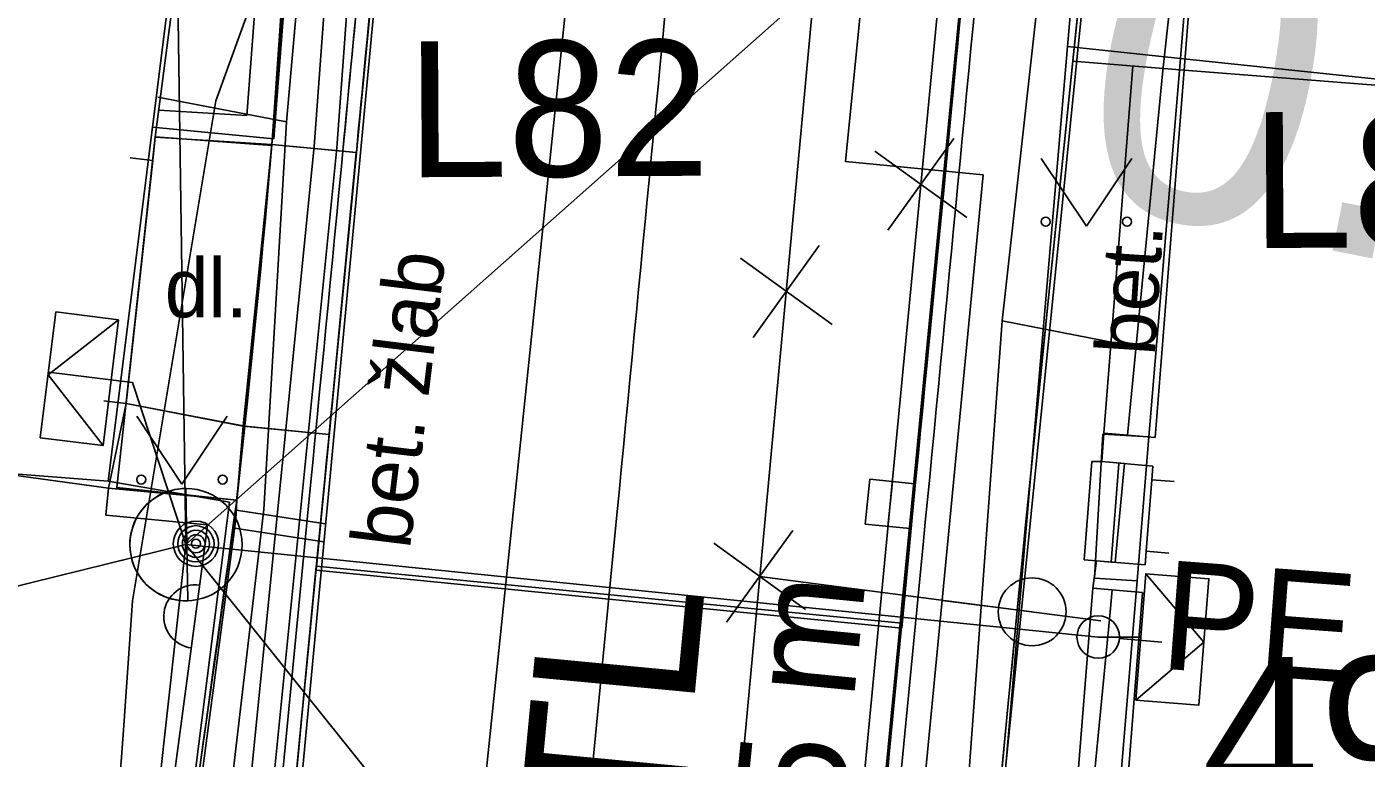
# Model space of a CAD drawing. Extents: x -643342 to -638635, y -1201752 to -1189948.
# Drawn here: x -639502.07 to -639487.27, y -1192769.2 to -1192761.12 of the extents above; entities that cross this region are included whole.
import ezdxf

# ---------------------------------------------------------------- set-up
doc = ezdxf.new("R2010")
doc.units = 0
for name, color, linetype in [('2', 7, 'Continuous'), ('IS_EL_NN_NADZEMNÍ', 7, 'Continuous'), ('IS_EL_NN_PODZEMNÍ', 7, 'Continuous'), ('IS_PLYN_STL', 7, 'Continuous'), ('IS_TELEF_MISTNI_ZAMERENO', 7, 'Continuous'), ('IS_VODOVOD_VAS', 7, 'Continuous'), ('K-HRANICE_KN', 7, 'Continuous'), ('K-SLUCKOVE CARY', 7, 'Continuous'), ('K-ČÍSLA_PARCEL', 7, 'Continuous'), ('kanalizace_dešťová_stávající', 7, 'Continuous'), ('N-CHODNIK', 7, 'Continuous'), ('N-KAN_DEST_TRASA-NÁVRH', 7, 'Continuous'), ('N-OBVOD STAVBY 06', 7, 'Continuous'), ('N-OSA', 7, 'Continuous'), ('N-rusene_vedeni', 7, 'Continuous'), ('N-SILNICE', 7, 'Continuous'), ('N-SO101_HECTOMETRY', 7, 'Continuous'), ('N-SRAFY_PLOCHY', 7, 'Continuous'), ('RWE_STL_PRIPOJKY', 7, 'Continuous'), ('RWE_STL_RADY', 7, 'Continuous'), ('Vrstva 46', 7, 'Continuous'), ('Z-budovy', 7, 'Continuous'), ('Z-hrany_a_čáry', 7, 'Continuous'), ('Z-popisy', 7, 'Continuous'), ('Z-sloupy', 7, 'Continuous'), ('Z-vchody_vjezdy', 7, 'Continuous'), ('Z-značky', 7, 'Continuous'), ('Z-šachty_poklopy', 7, 'Continuous')]:
    doc.layers.add(name, color=color, linetype=linetype)

msp = doc.modelspace()

# ---------------------------------------------------------------- linework, layer by layer
at = {"layer": '2'}
msp.add_circle((-639490.961, -1192767.582), 0.375, dxfattribs=at)
at = {"layer": 'IS_EL_NN_NADZEMNÍ'}
for p, q in [((-639500.77, -1192736.43), (-639500.31, -1192766.84)), ((-639500.31, -1192766.84), (-639503.93, -1192799.12))]:
    msp.add_line(p, q, dxfattribs=at)
for points in [[(-639501.054, -1192764.356), (-639501.834, -1192764.964), (-639501.226, -1192765.745)], [(-639500.9, -1192765.05), (-639501.83, -1192764.935)], [(-639500.31, -1192766.22), (-639500.291, -1192767.46)], [(-639500.291, -1192767.46), (-639500.31, -1192766.22)], [(-639489.815, -1192768.557), (-639489.063, -1192767.915), (-639489.705, -1192767.162)], [(-639489.996, -1192767.878), (-639489.527, -1192767.915)]]:
    msp.add_lwpolyline(points, dxfattribs=at)
for centre, radius in [((-639500.31, -1192766.84), 0.62), ((-639490.23, -1192767.86), 0.235)]:
    msp.add_circle(centre, radius, dxfattribs=at)
for centre, radius, start, end in [((-639500.31, -1192766.84), 0.62, 89.9396, 270.8586), ((-639500.296, -1192766.838), 0.622, 269.5352, 270.4594)]:
    msp.add_arc(centre, radius, start, end, dxfattribs=at)
at = {"layer": 'IS_EL_NN_PODZEMNÍ'}
for p, q in [((-639500.31, -1192766.84), (-639489.41, -1192757.17)), ((-639500.31, -1192766.84), (-639500.9, -1192765.05)), ((-639500.31, -1192766.84), (-639502.31, -1192767.33)), ((-639500.31, -1192766.84), (-639491.16, -1192778.25)), ((-639500.31, -1192766.84), (-639490.23, -1192767.86)), ((-639490.23, -1192767.86), (-639489.76, -1192767.86))]:
    msp.add_line(p, q, dxfattribs=at)
for points in [[(-639501.054, -1192764.356), (-639501.226, -1192765.745), (-639501.92, -1192765.659), (-639501.748, -1192764.27)], [(-639489.815, -1192768.557), (-639489.705, -1192767.162), (-639489.008, -1192767.216), (-639489.117, -1192768.612)]]:
    msp.add_lwpolyline(points, close=True, dxfattribs=at)
at = {"layer": 'IS_PLYN_STL'}
for p, q in [((-639493.97, -1192767.19), (-639492.72, -1192753.74)), ((-639500.62, -1192761.9), (-639499.2, -1192762.17)), ((-639495.52, -1192784.07), (-639493.97, -1192767.19))]:
    msp.add_line(p, q, dxfattribs=at)
for points in [[(-639501.39, -1192783.75), (-639500.989, -1192780.093), (-639500.16, -1192772.52), (-639499.45, -1192766.45), (-639499.2, -1192762.17), (-639498.55, -1192754.89), (-639497.68, -1192743.88), (-639497.18, -1192733.61), (-639497.87, -1192731.06), (-639499.7, -1192729.08), (-639500.91, -1192728.3), (-639501.94, -1192727.99), (-639507.97, -1192726.09), (-639511.7, -1192724.84), (-639512.15, -1192724.73), (-639515.02, -1192723.8), (-639520.31, -1192722.34), (-639520.46, -1192722.3), (-639520.92, -1192722.11)], [(-639493.97, -1192767.19), (-639491.99, -1192767.45), (-639490.2, -1192767.68)]]:
    msp.add_lwpolyline(points, dxfattribs=at)
at = {"layer": 'IS_TELEF_MISTNI_ZAMERENO'}
for p, q in [((-639490.59, -1192758.06), (-639491.29, -1192764.37)), ((-639491.29, -1192764.37), (-639490.59, -1192758.06)), ((-639499.57, -1192760.81), (-639499.98, -1192761.94)), ((-639499.98, -1192761.94), (-639500.9, -1192767.46)), ((-639499.98, -1192761.94), (-639500.9, -1192767.46)), ((-639491.29, -1192764.37), (-639492.3, -1192778.08)), ((-639492.3, -1192778.08), (-639491.29, -1192764.37)), ((-639491.29, -1192764.37), (-639489.69, -1192764.68)), ((-639500.9, -1192767.46), (-639501, -1192768.89)), ((-639501, -1192768.89), (-639501.13, -1192770.56))]:
    msp.add_line(p, q, dxfattribs=at)
at = {"layer": 'IS_VODOVOD_VAS'}
for points in [[(-639513.05, -1192632.38), (-639511.6, -1192653.11), (-639509.94, -1192661.802), (-639509.17, -1192665.92), (-639508.128, -1192674.317), (-639507.037, -1192678.26), (-639504.087, -1192695.682), (-639502.448, -1192705.362), (-639494.166, -1192711.159), (-639494.54, -1192716.007), (-639495.94, -1192729.045), (-639496.55, -1192731.72), (-639496.617, -1192732.012), (-639498.895, -1192762.442), (-639502.42, -1192797.68), (-639508.622, -1192858.606)], [(-639508.361, -1192858.606), (-639507.808, -1192853.178), (-639506.048, -1192835.895), (-639505.024, -1192825.834), (-639502.574, -1192801.785), (-639502.3, -1192799.09), (-639501.659, -1192792.67), (-639499.852, -1192774.557), (-639499.821, -1192774.244), (-639499.787, -1192773.906), (-639498.645, -1192762.458), (-639497.227, -1192743.11), (-639497.188, -1192742.573), (-639497.153, -1192742.104), (-639496.521, -1192733.479), (-639496.454, -1192733.187), (-639495.873, -1192730.664), (-639495.841, -1192730.366)]]:
    msp.add_lwpolyline(points, dxfattribs=at)
at = {"layer": 'K-HRANICE_KN'}
for p, q in [((-639489.43, -1192748.02), (-639490.57, -1192761.34)), ((-639498.81, -1192755.44), (-639499.34, -1192762.36)), ((-639490.57, -1192761.34), (-639491.69, -1192774.35)), ((-639489.32, -1192761.47), (-639490.57, -1192761.34)), ((-639489.32, -1192761.47), (-639483.65, -1192762.07)), ((-639501.17, -1192766.14), (-639500.68, -1192762.23)), ((-639499.34, -1192762.36), (-639500.68, -1192762.23)), ((-639501.17, -1192766.14), (-639502.45, -1192766.04)), ((-639499.83, -1192766.37), (-639501.17, -1192766.14)), ((-639501.61, -1192780.38), (-639499.83, -1192766.37))]:
    msp.add_line(p, q, dxfattribs=at)
at = {"layer": 'K-SLUCKOVE CARY'}
for p, q in [((-639500.68, -1192762.23), (-639499.75, -1192754.76)), ((-639488.94, -1192756.61), (-639489.32, -1192761.47)), ((-639489.67, -1192765.65), (-639489.32, -1192761.47)), ((-639490.27, -1192767.21), (-639490.18, -1192765.62)), ((-639489.67, -1192765.65), (-639490.18, -1192765.62)), ((-639489.8, -1192767.24), (-639489.67, -1192765.65)), ((-639490.4, -1192774.46), (-639489.8, -1192767.24)), ((-639489.8, -1192767.24), (-639490.27, -1192767.21))]:
    msp.add_line(p, q, dxfattribs=at)
at = {"layer": 'kanalizace_dešťová_stávající'}
msp.add_lwpolyline([(-639500.838, -1192858.606), (-639498.4, -1192827.95), (-639495.47, -1192797.17), (-639492.53, -1192766.39), (-639489.24, -1192732.18), (-639488.56, -1192730.68), (-639487.73, -1192718.33)], dxfattribs=at)
at = {"layer": 'N-CHODNIK'}
msp.add_lwpolyline([(-639499.36, -1192762.42), (-639500.65, -1192762.34), (-639500.97, -1192765.28), (-639499.659, -1192765.532)], close=True, dxfattribs=at)
at = {"layer": 'N-KAN_DEST_TRASA-NÁVRH'}
msp.add_lwpolyline([(-639498.884, -1192834.039), (-639503.116, -1192829.951), (-639498.124, -1192780.201), (-639493.988, -1192740.511), (-639490.998, -1192720.223)], dxfattribs=at)
at = {"layer": 'N-OBVOD STAVBY 06'}
for points in [[(-639501.67, -1192780.46), (-639501.67, -1192780.46), (-639500.56, -1192772.43), (-639500.37, -1192770.844), (-639499.75, -1192766.35), (-639501.075, -1192766.21), (-639500.65, -1192762.336), (-639499.361, -1192762.432), (-639499.064, -1192758.144), (-639498.745, -1192753.539), (-639498.595, -1192751.279), (-639498.595, -1192751.279), (-639499.424, -1192751.305), (-639499.616, -1192745.247), (-639499.725, -1192743.019), (-639499.783, -1192741.836), (-639500.319, -1192735.379)], [(-639487.47, -1192738.74), (-639488.76, -1192754.221), (-639488.809, -1192754.786), (-639489.29, -1192754.75), (-639489.321, -1192755.15), (-639488.844, -1192755.192), (-639488.935, -1192756.241), (-639489.47, -1192756.2), (-639489.48, -1192756.62), (-639488.976, -1192756.658), (-639489.515, -1192761.605), (-639489.908, -1192765.631), (-639490.17, -1192765.614), (-639490.19, -1192765.92), (-639489.939, -1192765.944), (-639490.045, -1192767.036), (-639490.25, -1192767.02), (-639490.29, -1192767.32), (-639490.075, -1192767.34), (-639490.106, -1192767.661), (-639490.763, -1192774.407), (-639491.607, -1192784.497)]]:
    msp.add_lwpolyline(points, dxfattribs=at)
at = {"layer": 'N-OSA'}
msp.add_lwpolyline([(-639495.549, -1192766.512), (-639499.658, -1192808.961)], dxfattribs=at)
msp.add_arc((-642584.861, -1192466.241), 3103.87, 354.448483, 354.596188, dxfattribs=at)
at = {"layer": 'N-rusene_vedeni'}
for p, q in [((-639491.825, -1192762.354), (-639492.556, -1192763.367)), ((-639492.697, -1192762.494), (-639491.684, -1192763.226)), ((-639493.312, -1192763.537), (-639494.043, -1192764.551)), ((-639494.184, -1192763.678), (-639493.171, -1192764.41)), ((-639493.604, -1192766.683), (-639494.336, -1192767.697)), ((-639494.477, -1192766.824), (-639493.463, -1192767.556))]:
    msp.add_line(p, q, dxfattribs=at)
at = {"layer": 'N-SILNICE'}
for p, q in [((-639499.36, -1192762.42), (-639498.428, -1192762.509)), ((-639499.68, -1192765.53), (-639498.728, -1192765.622)), ((-639498.934, -1192766.184), (-639503.042, -1192808.633)), ((-639498.784, -1192766.199), (-639502.893, -1192808.648)), ((-639492.314, -1192766.825), (-639496.423, -1192809.274)), ((-639492.165, -1192766.839), (-639496.274, -1192809.288))]:
    msp.add_line(p, q, dxfattribs=at)
for centre, radius, start, end in [((-627942.694, -1193936.453), 11607.436, 174.0781645, 174.1903436), ((-639637.295, -1192750.716), 138.43, 353.51539, 356.92405), ((-642584.861, -1192466.241), 3100.47, 354.448483, 354.596188), ((-642584.861, -1192466.241), 3100.62, 354.448483, 354.596188), ((-642584.861, -1192466.241), 3107.12, 354.448483, 354.596188), ((-642584.861, -1192466.241), 3107.27, 354.448483, 354.596188), ((-638654.028, -1192849.484), 841.096, 173.995633, 175.721181), ((-637018.996, -1193111.101), 2504.594, 172.088263, 172.414023)]:
    msp.add_arc(centre, radius, start, end, dxfattribs=at)
at = {"layer": 'N-SRAFY_PLOCHY'}
for p, q in [((-639492.401, -1192767.763), (-639490.58, -1192748.25)), ((-639498.182, -1192759.973), (-639498.498, -1192763.28)), ((-639499.36, -1192762.42), (-639499.659, -1192765.532)), ((-639498.428, -1192762.509), (-639499.36, -1192762.42)), ((-639499.36, -1192762.42), (-639498.577, -1192762.495)), ((-639498.728, -1192765.622), (-639498.428, -1192762.509)), ((-639498.577, -1192762.495), (-639498.428, -1192762.509)), ((-639498.498, -1192763.28), (-639498.87, -1192767.122)), ((-639499.659, -1192765.532), (-639499.75, -1192766.35)), ((-639498.728, -1192765.622), (-639499.659, -1192765.532)), ((-639499.659, -1192765.532), (-639498.728, -1192765.622)), ((-639498.973, -1192768.144), (-639498.728, -1192765.622)), ((-639499.75, -1192766.35), (-639499.963, -1192767.918)), ((-639498.87, -1192767.079), (-639499.139, -1192769.86)), ((-639492.4, -1192767.706), (-639498.87, -1192767.079)), ((-639498.87, -1192767.122), (-639492.401, -1192767.763)), ((-639493.753, -1192781.684), (-639492.4, -1192767.706)), ((-639499.963, -1192767.918), (-639500.256, -1192770.014)), ((-639499.098, -1192769.444), (-639498.973, -1192768.144))]:
    msp.add_line(p, q, dxfattribs=at)
for points in [[(-639492.003, -1192777.28), (-639491.761, -1192774.317), (-639491.434, -1192770.776), (-639491.122, -1192767.528), (-639490.751, -1192763.823), (-639490.418, -1192760.597), (-639490.15, -1192757.973), (-639489.952, -1192756.034), (-639489.698, -1192753.548), (-639489.377, -1192750.419)], [(-639491.02, -1192753.104), (-639491.228, -1192755.364), (-639491.425, -1192757.521), (-639491.638, -1192759.777), (-639491.738, -1192760.831), (-639491.808, -1192761.568), (-639491.874, -1192762.256), (-639491.938, -1192762.929), (-639492.007, -1192763.641), (-639492.081, -1192764.412), (-639492.145, -1192765.08), (-639492.256, -1192766.226), (-639492.395, -1192767.465), (-639492.556, -1192769.325), (-639492.697, -1192770.775), (-639492.822, -1192772.065), (-639493.145, -1192775.409), (-639493.435, -1192778.406), (-639493.747, -1192781.625), (-639494.005, -1192784.291)], [(-639499.36, -1192762.42), (-639500.65, -1192762.34), (-639500.97, -1192765.28), (-639499.659, -1192765.532), (-639499.36, -1192762.42)]]:
    msp.add_lwpolyline(points, dxfattribs=at)
for centre, radius, start, end in [((-639637.295, -1192750.716), 138.43, 355.15004, 356.92405), ((-642584.861, -1192466.241), 3100.47, 354.516951, 354.596172), ((-642584.861, -1192466.241), 3100.47, 354.516951, 354.596172), ((-642584.861, -1192466.241), 3100.62, 354.516951, 354.596173)]:
    msp.add_arc(centre, radius, start, end, dxfattribs=at)
at = {"layer": 'RWE_STL_PRIPOJKY'}
msp.add_line((-639491.954, -1192767.455), (-639490.961, -1192767.582), dxfattribs=at)
at = {"layer": 'RWE_STL_RADY'}
msp.add_lwpolyline([(-639497.844, -1192828.492), (-639491.5, -1192762.757), (-639493.022, -1192762.61), (-639492.143, -1192753.805), (-639490.591, -1192738.259)], dxfattribs=at)
at = {"layer": 'Z-budovy'}
for p, q in [((-639499.66, -1192754.72), (-639500.65, -1192762.34)), ((-639488.897, -1192756.664), (-639489.28, -1192761.6)), ((-639489.602, -1192765.655), (-639489.28, -1192761.6)), ((-639489.28, -1192761.6), (-639484.296, -1192761.995)), ((-639489.28, -1192761.6), (-639484.296, -1192761.995)), ((-639500.65, -1192762.34), (-639500.678, -1192762.596)), ((-639500.678, -1192762.596), (-639500.97, -1192765.28)), ((-639500.97, -1192765.28), (-639501.166, -1192766.217)), ((-639501.166, -1192766.217), (-639506.119, -1192765.536)), ((-639490.19, -1192765.92), (-639490.17, -1192765.61)), ((-639490.17, -1192765.61), (-639489.602, -1192765.655)), ((-639489.627, -1192765.973), (-639490.19, -1192765.92)), ((-639489.639, -1192766.123), (-639489.627, -1192765.973)), ((-639489.701, -1192766.913), (-639489.639, -1192766.123)), ((-639490.29, -1192767.32), (-639490.25, -1192767.02)), ((-639490.25, -1192767.02), (-639489.713, -1192767.063)), ((-639489.713, -1192767.063), (-639489.701, -1192766.913)), ((-639489.74, -1192767.37), (-639490.29, -1192767.32)), ((-639490.3, -1192774.46), (-639489.74, -1192767.37))]:
    msp.add_line(p, q, dxfattribs=at)
at = {"layer": 'Z-hrany_a_čáry'}
for p, q in [((-639491.75, -1192774.21), (-639488.147, -1192738.494)), ((-639498.999, -1192753.518), (-639499.637, -1192762.102)), ((-639498.7, -1192753.54), (-639499.36, -1192762.42)), ((-639497.82, -1192756.55), (-639499.73, -1192776.83)), ((-639491.44, -1192757.6), (-639493.35, -1192777.33)), ((-639489.28, -1192761.6), (-639490.51, -1192761.502)), ((-639490.17, -1192765.61), (-639489.848, -1192761.555)), ((-639499.637, -1192762.102), (-639500.611, -1192762.042)), ((-639499.36, -1192762.42), (-639500.65, -1192762.34)), ((-639499.36, -1192762.42), (-639499.68, -1192765.53)), ((-639500.97, -1192765.28), (-639499.68, -1192765.53)), ((-639499.68, -1192765.53), (-639499.75, -1192766.35)), ((-639490.386, -1192767.009), (-639490.3, -1192765.92)), ((-639490.3, -1192765.92), (-639490.19, -1192765.92)), ((-639490.001, -1192765.944), (-639490.087, -1192767.033)), ((-639501.194, -1192766.516), (-639501.166, -1192766.217)), ((-639501.166, -1192766.217), (-639499.75, -1192766.35)), ((-639499.75, -1192766.35), (-639499.76, -1192766.56)), ((-639501.194, -1192766.516), (-639500.071, -1192766.621)), ((-639499.76, -1192766.56), (-639500.33, -1192770.85)), ((-639499.755, -1192766.459), (-639498.768, -1192766.611)), ((-639500.071, -1192766.621), (-639500.1, -1192766.83)), ((-639499.773, -1192766.659), (-639498.786, -1192766.81)), ((-639500.1, -1192766.83), (-639500.627, -1192770.809)), ((-639490.25, -1192767.02), (-639490.386, -1192767.009)), ((-639490.29, -1192767.32), (-639490.849, -1192774.365))]:
    msp.add_line(p, q, dxfattribs=at)
msp.add_arc((-639500.206, -1192767.634), 0.35, 82.4554, 262.4554, dxfattribs=at)
at = {"layer": 'Z-sloupy'}
for radius in [0.25, 0.2, 0.15, 0.1, 0.05]:
    msp.add_circle((-639500.2, -1192766.83), radius, dxfattribs=at)
at = {"layer": 'Z-vchody_vjezdy'}
for p, q in [((-639500.97, -1192765.28), (-639500.678, -1192762.596)), ((-639500.927, -1192762.569), (-639500.678, -1192762.596)), ((-639501.219, -1192765.253), (-639500.97, -1192765.28)), ((-639489.639, -1192766.123), (-639489.701, -1192766.913)), ((-639489.39, -1192766.143), (-639489.639, -1192766.123)), ((-639489.452, -1192766.933), (-639489.701, -1192766.913))]:
    msp.add_line(p, q, dxfattribs=at)
at = {"layer": 'Z-značky'}
for p, q in [((-639490.86, -1192762.574), (-639490.36, -1192763.324)), ((-639490.36, -1192763.324), (-639489.86, -1192762.574)), ((-639500.855, -1192765.421), (-639500.355, -1192766.171)), ((-639500.355, -1192766.171), (-639499.855, -1192765.421))]:
    msp.add_line(p, q, dxfattribs=at)
for centre in [(-639490.81, -1192763.274), (-639489.911, -1192763.274), (-639500.805, -1192766.121), (-639499.906, -1192766.121)]:
    msp.add_circle(centre, 0.05, dxfattribs=at)
at = {"layer": 'Z-šachty_poklopy'}
for p, q in [((-639492.754, -1192766.116), (-639492.804, -1192766.613)), ((-639492.257, -1192766.167), (-639492.754, -1192766.116)), ((-639492.505, -1192766.141), (-639492.556, -1192766.639)), ((-639492.307, -1192766.663), (-639492.257, -1192766.167)), ((-639492.804, -1192766.613), (-639492.307, -1192766.663))]:
    msp.add_line(p, q, dxfattribs=at)

# ---------------------------------------------------------------- texts
at = {"layer": '2'}
msp.add_text('PŘELOŽKA 8 STL', height=1.8, rotation=84.5748, dxfattribs=at).set_placement((-639496.463, -1192787.181))
at = {"layer": 'K-ČÍSLA_PARCEL'}
msp.add_text('495', height=1.75, dxfattribs=at).set_placement((-639489.09, -1192769.83))
at = {"layer": 'N-SO101_HECTOMETRY'}
msp.add_text('0.0', height=3.5, rotation=348.6203, dxfattribs=at).set_placement((-639490.611, -1192762.994))
at = {"layer": 'RWE_STL_RADY'}
for s, rotation, p in [('PE 32 - 1,0 m', 355.6623, (-639489.564, -1192768.206)), ('STLPE 63 - 92,05 m', 84.3846, (-639494.223, -1192781.7))]:
    msp.add_text(s, height=1.2, rotation=rotation, dxfattribs=at).set_placement(p)
at = {"layer": 'Vrstva 46'}
for s, p in [('L82', (-639497.869, -1192762.783)), ('L81', (-639488.535, -1192763.565))]:
    msp.add_text(s, height=1.5, rotation=0.301, dxfattribs=at).set_placement(p)
at = {"layer": 'Z-popisy'}
for s, rotation, p in [('bet.', 86.3104, (-639489.607, -1192764.762)), ('bet. žlab', 83.066, (-639497.837, -1192766.9))]:
    msp.add_text(s, height=0.65, rotation=rotation, dxfattribs=at).set_placement(p)
msp.add_text('dl.', height=0.65, dxfattribs=at).set_placement((-639500.545, -1192764.33))

doc.saveas('drawing.dxf')
